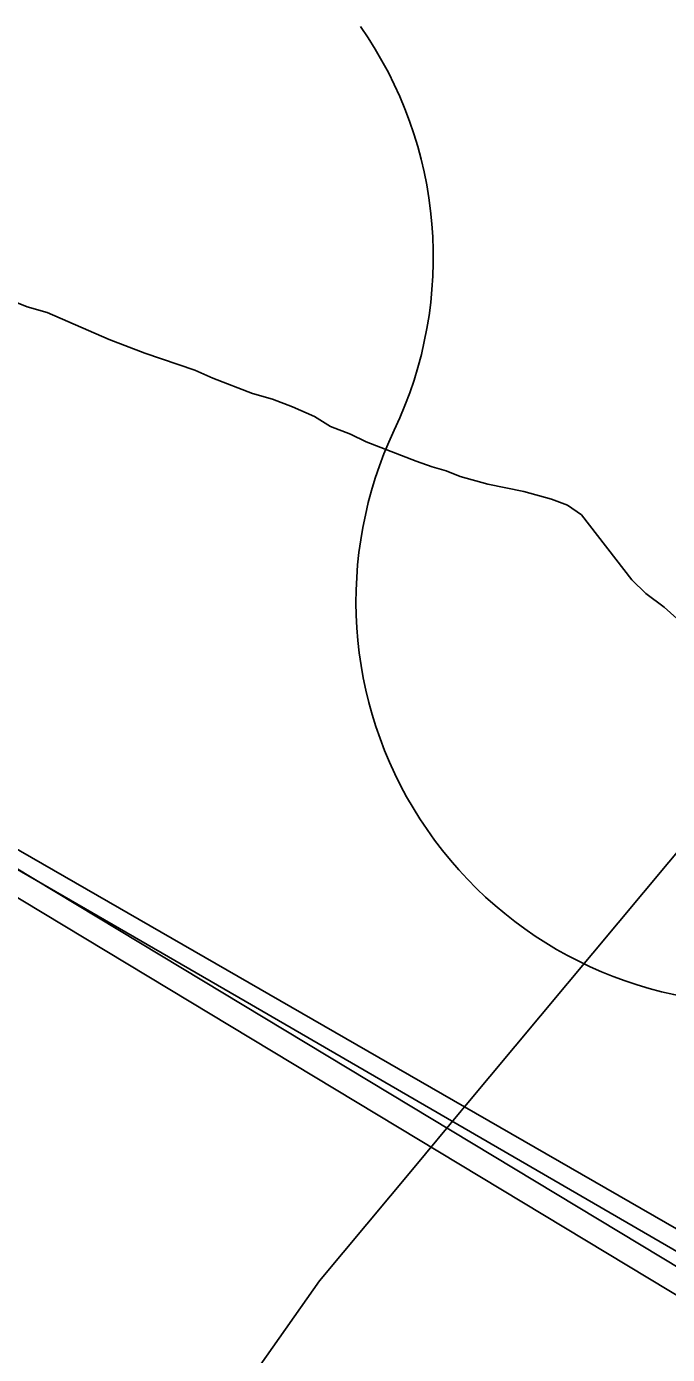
# Model space of a CAD drawing. Extents: x 0 to 34, y 0 to 22.
# Drawn here: x 4.3724 to 4.4949, y 17.7206 to 17.9745 of the extents above; entities that cross this region are included whole.
import ezdxf

# ---------------------------------------------------------------- set-up
doc = ezdxf.new("R2010")
doc.units = 0
for name, color, linetype in [('GM_X_City_Street', 7, 'Continuous'), ('GM_X_Corporation', 7, 'Continuous'), ('GM_X_Minor_River', 7, 'Continuous'), ('GM_X_Rail_Line', 7, 'Continuous'), ('GM_X_State_Route', 7, 'Continuous'), ('GM_X_US_Route', 7, 'Continuous'), ('GM_X_US_Shield', 7, 'Continuous')]:
    doc.layers.add(name, color=color, linetype=linetype)

msp = doc.modelspace()

# ---------------------------------------------------------------- linework, layer by layer
at = {"layer": 'GM_X_City_Street'}
msp.add_lwpolyline([(4.148098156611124, 17.94458351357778), (4.224675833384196, 17.90126778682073), (4.4561236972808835, 17.767977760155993), (4.7358768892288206, 17.606875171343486), (4.822744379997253, 17.55459309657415), (4.87294485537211, 17.519616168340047), (4.911277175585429, 17.49207084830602), (4.973401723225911, 17.44512014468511), (5.034414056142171, 17.39587034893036), (5.093543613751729, 17.346216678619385), (5.103143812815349, 17.33799593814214), (5.111202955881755, 17.33165799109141), (5.113893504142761, 17.329035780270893), (5.116198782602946, 17.326792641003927)], dxfattribs=at)
at = {"layer": 'GM_X_Corporation'}
msp.add_lwpolyline([(4.575525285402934, 17.696479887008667), (4.501078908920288, 17.737745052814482), (4.414217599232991, 17.78816922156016), (4.251313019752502, 17.88233166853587), (4.207425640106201, 17.816994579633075), (4.201920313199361, 17.820697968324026), (4.188187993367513, 17.80025486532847)], dxfattribs=at)
at = {"layer": 'GM_X_Minor_River'}
msp.add_lwpolyline([(4.368755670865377, 17.922402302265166), (4.372566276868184, 17.92092692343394), (4.376373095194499, 17.919834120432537), (4.3881893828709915, 17.914652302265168), (4.395045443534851, 17.912072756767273), (4.4045643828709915, 17.908765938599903), (4.407994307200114, 17.907286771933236), (4.415615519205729, 17.904336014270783), (4.419420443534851, 17.903243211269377), (4.423229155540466, 17.901767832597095), (4.427422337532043, 17.899915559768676), (4.430479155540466, 17.89805381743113), (4.434287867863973, 17.896578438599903), (4.43733900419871, 17.895095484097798), (4.446863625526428, 17.891406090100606), (4.449909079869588, 17.890301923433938), (4.452573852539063, 17.889574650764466), (4.455242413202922, 17.888466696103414), (4.460568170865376, 17.88700836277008), (4.467412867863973, 17.88557086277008), (4.472738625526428, 17.884112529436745), (4.475784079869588, 17.88300836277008), (4.478462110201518, 17.881140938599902), (4.488085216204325, 17.868712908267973), (4.490770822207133, 17.86608601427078), (4.49421400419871, 17.863464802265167), (4.498429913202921, 17.859714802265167)], dxfattribs=at)
at = {"layer": 'GM_X_Rail_Line'}
for points in [[(4.136373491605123, 17.954036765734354), (4.30699564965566, 17.851377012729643), (4.366044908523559, 17.816202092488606), (4.493534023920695, 17.739326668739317), (4.674820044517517, 17.629982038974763), (4.769680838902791, 17.573001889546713), (4.845601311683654, 17.526526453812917), (4.879662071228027, 17.50408456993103), (4.914359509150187, 17.479891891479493), (4.949693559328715, 17.453311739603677), (4.990439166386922, 17.42052427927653), (5.014313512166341, 17.400469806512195), (5.034367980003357, 17.383757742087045)], [(4.133933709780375, 17.950030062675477), (4.304572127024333, 17.847360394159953), (4.363619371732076, 17.81218664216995), (4.491097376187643, 17.73531782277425), (4.6723867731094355, 17.625971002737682), (4.767234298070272, 17.568998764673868), (4.843071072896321, 17.52257451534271), (4.8770148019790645, 17.500209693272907), (4.911591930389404, 17.476100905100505), (4.946796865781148, 17.449617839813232), (4.987444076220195, 17.416909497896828), (5.0112875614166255, 17.396880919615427), (5.031266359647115, 17.38023191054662)]]:
    msp.add_lwpolyline(points, dxfattribs=at)
at = {"layer": 'GM_X_State_Route'}
for points in [[(4.455478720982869, 17.767204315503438), (4.4561236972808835, 17.767977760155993), (4.558683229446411, 17.890920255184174)], [(4.375774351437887, 17.64009358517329), (4.394359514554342, 17.68635458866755), (4.428385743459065, 17.734728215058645), (4.446448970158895, 17.756376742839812), (4.455478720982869, 17.767204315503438)]]:
    msp.add_lwpolyline(points, dxfattribs=at)
at = {"layer": 'GM_X_US_Route'}
for points in [[(4.455478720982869, 17.767204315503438), (4.4561236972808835, 17.767977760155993), (4.558683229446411, 17.890920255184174)], [(4.375774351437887, 17.64009358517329), (4.394359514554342, 17.68635458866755), (4.428385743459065, 17.734728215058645), (4.446448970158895, 17.756376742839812), (4.455478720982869, 17.767204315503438)]]:
    msp.add_lwpolyline(points, dxfattribs=at)
at = {"layer": 'GM_X_US_Shield'}
for centre, radius, start, end in [((4.373222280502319, 17.93036792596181), 0.07690445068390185, 334.5471236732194, 35.000929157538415), ((4.512265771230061, 17.86461125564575), 0.07690445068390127, 154.8319194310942, 270.63826363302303)]:
    msp.add_arc(centre, radius, start, end, dxfattribs=at)

doc.saveas('drawing.dxf')
